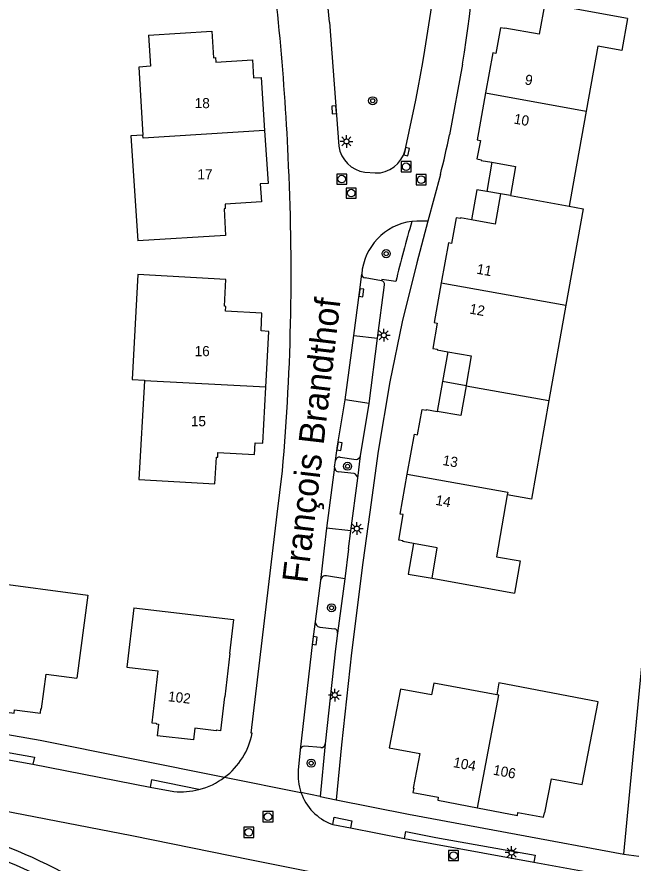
# Model space of a CAD drawing. Extents: x 132994 to 136000, y 393499 to 395512.
# Drawn here: x 133173.4 to 133234.2, y 394344.1 to 394427.6 of the extents above; entities that cross this region are included whole.
import ezdxf

# ---------------------------------------------------------------- set-up
doc = ezdxf.new("R2010")
doc.units = 0
for name, color, linetype in [('gg-afsc-hekwerk', 7, 'Continuous'), ('gg-anno-huisnummerreeks BGT', 7, 'Continuous'), ('gg-anno-openbare ruimte label', 7, 'Continuous'), ('gg-bbg-hoofdgebouw', 7, 'Continuous'), ('gg-bbg-luifel en loopbrug', 7, 'Continuous'), ('gg-bbg-tussenscheiding', 7, 'Continuous'), ('gg-knt-verharding', 7, 'Continuous'), ('gg-knt-verharding nz', 7, 'Continuous'), ('gg-kntw-bovenkant insteek waterloop', 7, 'Continuous'), ('gg-kntw-waterlijn', 7, 'Continuous'), ('gt-grn-weggrens', 7, 'Continuous'), ('gt-symb-boom', 7, 'Continuous'), ('gt-symb-kolk', 7, 'Continuous'), ('gt-symb-lichtmast', 7, 'Continuous'), ('gt-symb-rioolschacht', 7, 'Continuous')]:
    doc.layers.add(name, color=color, linetype=linetype)

# ---------------------------------------------------------------- blocks, each defined once
blk = doc.blocks.new('gt0-KOLK')
at = {"layer": 'gt-symb-kolk'}
blk.add_lwpolyline([(0, 0), (0.375, 0), (0.375, 0.4), (-0.375, 0.4), (-0.375, 0), (0, 0)], dxfattribs=at)
blk = doc.blocks.new('gt0-RS')
at = {"layer": 'gt-symb-rioolschacht'}
blk.add_lwpolyline([(-0.5, -0.5), (0.5, -0.5), (0.5, 0.5), (-0.5, 0.5)], close=True, dxfattribs=at)
blk.add_circle((0, 0), 0.375, dxfattribs=at)
blk = doc.blocks.new('gt0-LMAST')
at = {"layer": 'gt-symb-lichtmast'}
for p, q in [((-0.182, 0.173), (-0.447, 0.438)), ((-0.005, 0.246), (-0.005, 0.621)), ((0.172, 0.173), (0.437, 0.438)), ((-0.255, -0.004), (-0.63, -0.004)), ((-0.182, -0.181), (-0.447, -0.446)), ((-0.005, -0.254), (-0.005, -0.629)), ((0.437, -0.446), (0.172, -0.181)), ((0.245, -0.004), (0.62, -0.004))]:
    blk.add_line(p, q, dxfattribs=at)
blk.add_circle((-0.005, -0.004), 0.25, dxfattribs=at)
blk = doc.blocks.new('gt0-BOOM')
at = {"layer": 'gt-symb-boom'}
for radius in [0.4, 0.2]:
    blk.add_circle((0, 0), radius, dxfattribs=at)

msp = doc.modelspace()

# ---------------------------------------------------------------- linework, layer by layer
at = {"layer": 'gg-afsc-hekwerk'}
msp.add_lwpolyline([(133233.3, 394345.001), (133235.617, 394369.026), (133237.012, 394368.899), (133236.707, 394365.558)], dxfattribs=at)
at = {"layer": 'gg-bbg-hoofdgebouw'}
for p, q in [((133229.585, 394418.265), (133228.44, 394411.864)), ((133228.44, 394411.864), (133227.907, 394408.883)), ((133222.115, 394409.939), (133221.13, 394410.112)), ((133227.589, 394399.149), (133225.91, 394389.731)), ((133185.992, 394391.678), (133185.457, 394381.932)), ((133214.381, 394372.194), (133222.522, 394370.715))]:
    msp.add_line(p, q, dxfattribs=at)
for points in [[(133233.651, 394427.424), (133225.498, 394428.883), (133224.959, 394425.869), (133221.555, 394426.467), (133221.545, 394426.409), (133221.126, 394426.483), (133220.671, 394423.957), (133220.361, 394424.015), (133219.658, 394420.082)], [(133233.651, 394427.424), (133233.091, 394424.24), (133230.731, 394424.666), (133229.585, 394418.265)], [(133186.414, 394425.766), (133186.612, 394422.707), (133185.439, 394422.622), (133185.842, 394415.902)], [(133186.414, 394425.766), (133192.655, 394426.16), (133192.82, 394423.541), (133193.028, 394423.557), (133193.062, 394423.105), (133196.651, 394423.327), (133196.772, 394421.547), (133197.523, 394421.596), (133197.861, 394416.372)], [(133219.658, 394420.082), (133218.956, 394416.149), (133218.827, 394415.43), (133219.144, 394415.373), (133218.813, 394413.553), (133219.239, 394413.478), (133219.229, 394413.419), (133220.283, 394413.234)], [(133185.842, 394415.902), (133184.655, 394415.836), (133185.339, 394405.489)], [(133197.861, 394416.372), (133198.199, 394411.147), (133197.429, 394411.104), (133197.544, 394409.342), (133193.952, 394409.102), (133193.981, 394408.655), (133193.855, 394408.647), (133194.009, 394406.008), (133185.339, 394405.489)], [(133220.283, 394413.234), (133222.622, 394412.822), (133222.115, 394409.939)], [(133221.13, 394410.112), (133220.604, 394407.121), (133218.279, 394407.538)], [(133227.907, 394408.883), (133229.281, 394408.638), (133227.589, 394399.149)], [(133218.279, 394407.538), (133217.196, 394407.732), (133217.185, 394407.673), (133216.762, 394407.749), (133216.308, 394405.216), (133215.991, 394405.273), (133215.286, 394401.342)], [(133185.346, 394402.146), (133184.79, 394391.803), (133185.995, 394391.738), (133185.992, 394391.678)], [(133197.969, 394391.039), (133198.263, 394396.547), (133197.513, 394396.598), (133197.591, 394398.357), (133194.003, 394398.556), (133194.029, 394399.017), (133193.896, 394399.026), (133194.022, 394401.654), (133185.346, 394402.146)], [(133215.286, 394401.342), (133214.582, 394397.411), (133214.898, 394397.354), (133214.467, 394394.862), (133214.888, 394394.787), (133214.877, 394394.728), (133215.931, 394394.54)], [(133215.931, 394394.54), (133218.254, 394394.126), (133217.738, 394391.23), (133217.731, 394391.189)], [(133185.457, 394381.932), (133192.952, 394381.524), (133193.114, 394384.152), (133193.236, 394384.146), (133193.259, 394384.59), (133196.855, 394384.402), (133196.916, 394385.57), (133197.675, 394385.531), (133197.969, 394391.039)], [(133217.731, 394391.189), (133217.22, 394388.245), (133214.888, 394388.65)], [(133225.91, 394389.731), (133224.176, 394380.004), (133221.807, 394380.422)], [(133211.934, 394382.471), (133212.634, 394386.404), (133212.951, 394386.348), (133213.396, 394388.851), (133213.822, 394388.765), (133213.834, 394388.833), (133214.888, 394388.65)], [(133212.564, 394375.632), (133211.511, 394375.821), (133211.521, 394375.879), (133211.098, 394375.955), (133211.542, 394378.476), (133211.235, 394378.537), (133211.934, 394382.471)], [(133221.807, 394380.422), (133220.729, 394374.317), (133223.079, 394373.904), (133222.522, 394370.715)], [(133214.381, 394372.194), (133214.899, 394375.213), (133212.564, 394375.632)], [(133170.395, 394370.612), (133170.556, 394371.839), (133180.41, 394370.548), (133179.346, 394362.341)], [(133184.959, 394369.273), (133184.276, 394363.423), (133187.326, 394363.072), (133186.738, 394357.952), (133187.174, 394357.901), (133187.167, 394357.843), (133187.389, 394357.817), (133187.255, 394356.674)], [(133184.959, 394369.273), (133194.792, 394368.136), (133194.382, 394364.785), (133194.44, 394364.778), (133193.942, 394360.511), (133193.886, 394360.518), (133193.496, 394357.162), (133193.073, 394357.212), (133193.067, 394357.158), (133190.962, 394357.398), (133190.829, 394356.256), (133187.255, 394356.674)], [(133169.198, 394359.407), (133173.156, 394358.894), (133173.197, 394359.212), (133175.738, 394358.881), (133175.79, 394359.314), (133175.856, 394359.306), (133176.298, 394362.736), (133179.346, 394362.341)], [(133220.764, 394360.697), (133214.564, 394361.866), (133214.33, 394360.687), (133211.25, 394361.261)], [(133230.76, 394360.002), (133220.98, 394361.88), (133220.764, 394360.697)], [(133211.25, 394361.261), (133210.137, 394355.472), (133213.172, 394354.931), (133212.516, 394351.508), (133212.573, 394351.497), (133212.488, 394351.078), (133214.995, 394350.605), (133214.938, 394350.303), (133218.869, 394349.557)], [(133218.869, 394349.557), (133222.8, 394348.81), (133222.856, 394349.105), (133225.383, 394348.638), (133225.463, 394349.067), (133225.522, 394349.056), (133226.172, 394352.43), (133229.188, 394351.867), (133230.76, 394360.002)]]:
    msp.add_lwpolyline(points, dxfattribs=at)
at = {"layer": 'gg-bbg-luifel en loopbrug'}
for p, q in [((133220.283, 394413.234), (133219.776, 394410.35)), ((133221.13, 394410.112), (133219.776, 394410.35)), ((133215.931, 394394.54), (133215.411, 394391.603)), ((133215.411, 394391.603), (133214.888, 394388.65)), ((133217.731, 394391.189), (133215.411, 394391.603))]:
    msp.add_line(p, q, dxfattribs=at)
for points in [[(133219.776, 394410.35), (133218.803, 394410.521), (133218.279, 394407.538)], [(133212.564, 394375.632), (133212.023, 394372.617), (133214.381, 394372.194)]]:
    msp.add_lwpolyline(points, dxfattribs=at)
at = {"layer": 'gg-bbg-tussenscheiding'}
for p, q in [((133219.658, 394420.082), (133229.585, 394418.265)), ((133222.115, 394409.939), (133227.907, 394408.883)), ((133215.286, 394401.342), (133227.589, 394399.149)), ((133197.969, 394391.039), (133185.992, 394391.678)), ((133217.731, 394391.189), (133225.91, 394389.731))]:
    msp.add_line(p, q, dxfattribs=at)
for points in [[(133197.861, 394416.372), (133185.862, 394415.595), (133185.842, 394415.902)], [(133211.934, 394382.471), (133221.857, 394380.702), (133221.807, 394380.422)], [(133218.869, 394349.557), (133220.977, 394360.657), (133220.764, 394360.697)]]:
    msp.add_lwpolyline(points, dxfattribs=at)
at = {"layer": 'gg-knt-verharding'}
for p, q in [((133204.25, 394427.062), (133205.183, 394414.815)), ((133217.383, 394422.912), (133216.103, 394415.925)), ((133207.756, 394412.24), (133208.764, 394412.172)), ((133215.197, 394412.014), (133213.979, 394407.418)), ((133209.404, 394401.544), (133207.791, 394401.82)), ((133209.007, 394395.879), (133209.693, 394401.139)), ((133208.161, 394389.435), (133209.007, 394395.879)), ((133207.33, 394384.262), (133208.161, 394389.435)), ((133205.304, 394384.151), (133206.882, 394383.921)), ((133207.044, 394382.068), (133207.33, 394384.262)), ((133204.767, 394383.17), (133204.851, 394383.815)), ((133199.11, 394378.534), (133199.622, 394382.781)), ((133206.696, 394382.522), (133205.11, 394382.706)), ((133206.36, 394376.886), (133207.044, 394382.068)), ((133206.137, 394375.106), (133206.36, 394376.886)), ((133206.137, 394375.106), (133205.773, 394372.141)), ((133205.773, 394372.141), (133203.968, 394372.441)), ((133203.373, 394371.985), (133202.849, 394367.936)), ((133205.773, 394372.141), (133205.06, 394366.794)), ((133203.321, 394367.383), (133204.743, 394367.222)), ((133203.399, 394355.504), (133201.79, 394355.638)), ((133203.849, 394355.865), (133203.35, 394350.667)), ((133201.365, 394355.265), (133201.176, 394353.272)), ((133175.005, 394353.869), (133186.571, 394351.61)), ((133186.571, 394351.61), (133188.91, 394351.169)), ((133203.35, 394350.667), (133201.448, 394351.066)), ((133204.482, 394347.943), (133204.58, 394347.923)), ((133204.58, 394347.923), (133206.334, 394347.578)), ((133206.334, 394347.578), (133211.665, 394346.529)), ((133211.665, 394346.529), (133224.432, 394344.2)), ((133224.432, 394344.2), (133233.09, 394342.627))]:
    msp.add_line(p, q, dxfattribs=at)
for points in [[(133213.979, 394407.418), (133212.866, 394403.326), (133211.419, 394397.499), (133210.219, 394391.585), (133209.072, 394384.726), (133208.226, 394378.713), (133207.566, 394373.77)], [(133213.979, 394407.418), (133212.867, 394407.435), (133212.385, 394407.397)], [(133210.798, 394401.453), (133209.425, 394401.677), (133209.404, 394401.544)], [(133196.635, 394356.921), (133196.525, 394356.932), (133199.11, 394378.534)], [(133207.566, 394373.77), (133206.447, 394364.843), (133205.46, 394355.776), (133204.923, 394350.343)], [(133205.06, 394366.794), (133204.858, 394365.24), (133203.849, 394355.865)], [(133142.186, 394360.914), (133156.896, 394359.205), (133162.53, 394358.53), (133175.716, 394356.23), (133193.91, 394352.569)], [(133162.272, 394356.112), (133162.362, 394356.834), (133175.141, 394354.568), (133175.005, 394353.869)], [(133162.272, 394356.112), (133162.702, 394356.059), (133175.005, 394353.869)], [(133191.374, 394351.355), (133186.707, 394352.306), (133186.571, 394351.61)], [(133164.147, 394350.681), (133172.02, 394349.296), (133184.77, 394346.838), (133196.55, 394344.438), (133210.248, 394341.686), (133212.206, 394341.28), (133214.181, 394340.932), (133230.911, 394337.881)], [(133204.923, 394350.343), (133212.048, 394348.932), (133233.3, 394345.001)], [(133204.58, 394347.923), (133204.718, 394348.626), (133206.472, 394348.282), (133206.334, 394347.578)], [(133211.665, 394346.529), (133211.805, 394347.238), (133214.752, 394346.646), (133224.559, 394344.897), (133224.432, 394344.2)]]:
    msp.add_lwpolyline(points, dxfattribs=at)
for centre, radius, start, end in [((133058.855, 394448.135), 160.522, 350.95967, 4.51893), ((133026.199, 394411.179), 178.758, 5.09743, 12.18313), ((132965.945, 394403.511), 234.464, 2.51234, 8.6084), ((133053.645, 394450.866), 162.216, 347.01705, 354.12945), ((133131.053, 394433.567), 86.861, 345.63306, 348.28143), ((133208.174, 394415.23), 3.019, 187.90764, 262.04785), ((133208.845, 394415.125), 2.954, 268.4371, 346.22929), ((132975.959, 394402.344), 224.517, 355.00131, 2.92202), ((133213.114, 394401.749), 5.694, 97.35534, 175.51167), ((133334.03, 394371.735), 126.764, 163.66069, 166.44168), ((133207.811, 394402.194), 0.374, 179.82604, 266.87388), ((133209.301, 394401.165), 0.392, 356.16928, 74.85253), ((133205.25, 394383.751), 0.404, 82.29866, 170.83161), ((133206.83, 394384.454), 0.535, 275.54105, 339.01288), ((133205.191, 394383.125), 0.426, 173.90344, 259.04197), ((133206.535, 394382.038), 0.51, 3.34054, 71.60122), ((133203.891, 394371.926), 0.521, 81.45738, 173.47477), ((133203.367, 394367.9), 0.519, 176.01489, 264.94836), ((133204.653, 394366.824), 0.408, 355.81729, 77.23402), ((133189.609, 394358.291), 7.158, 306.92902, 348.96559), ((133201.788, 394355.211), 0.427, 89.77763, 172.7658), ((133203.435, 394355.92), 0.418, 265.09631, 352.37841), ((133206.363, 394352.792), 5.209, 174.70964, 199.34855), ((133189.615, 394358.286), 7.15, 284.2422, 306.9193), ((133189.611, 394358.302), 7.167, 264.38999, 284.24381), ((133206.346, 394352.789), 5.193, 199.38449, 248.9592)]:
    msp.add_arc(centre, radius, start, end, dxfattribs=at)
at = {"layer": 'gg-knt-verharding nz'}
for p, q in [((133205.812, 394389.79), (133206.646, 394396.137)), ((133206.646, 394396.137), (133209.007, 394395.879)), ((133208.161, 394389.435), (133205.812, 394389.79)), ((133204.767, 394383.17), (133203.977, 394377.152)), ((133203.977, 394377.152), (133203.722, 394375.184)), ((133206.36, 394376.886), (133203.977, 394377.152)), ((133203.722, 394375.184), (133203.373, 394371.985))]:
    msp.add_line(p, q, dxfattribs=at)
for points in [[(133206.646, 394396.137), (133207.213, 394400.379), (133207.437, 394402.195)], [(133204.851, 394383.815), (133205.048, 394385.245), (133205.812, 394389.79)], [(133202.849, 394367.936), (133202.587, 394365.939), (133201.365, 394355.265)]]:
    msp.add_lwpolyline(points, dxfattribs=at)
at = {"layer": 'gg-kntw-bovenkant insteek waterloop'}
msp.add_arc((133149.266, 394287.916), 62.273, 58.30145, 70.03749, dxfattribs=at)
at = {"layer": 'gg-kntw-waterlijn'}
for centre, radius, start, end in [((133149.145, 394286.496), 62.28, 58.29786, 70.03298), ((133158.241, 394310.209), 34.598, 60.07992, 81.44245)]:
    msp.add_arc(centre, radius, start, end, dxfattribs=at)
at = {"layer": 'gt-grn-weggrens'}
for p, q in [((133193.91, 394352.569), (133201.448, 394351.066)), ((133203.35, 394350.667), (133204.923, 394350.343)), ((133233.3, 394345.001), (133234.777, 394344.782))]:
    msp.add_line(p, q, dxfattribs=at)

# ---------------------------------------------------------------- block references
at = {"layer": 'gt-symb-boom'}
for p in [(133208.523, 394419.296), (133209.855, 394404.215), (133206.042, 394383.247), (133204.465, 394369.288), (133202.453, 394353.96)]:
    msp.add_blockref('gt0-BOOM', p, dxfattribs=at)
at = {"layer": 'gt-symb-kolk'}
for p, rotation in [((133204.908, 394418.426), 94.35352673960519), ((133211.689, 394414.327), -103.32184487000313), ((133207.213, 394400.379), -97.45332665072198), ((133205.048, 394385.245), -98.26021086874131), ((133202.604, 394366.067), -96.5424794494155)]:
    msp.add_blockref('gt0-KOLK', p, dxfattribs=dict(at, rotation=rotation))
at = {"layer": 'gt-symb-lichtmast'}
for p in [(133205.939, 394415.285), (133209.617, 394396.172), (133206.952, 394377.103), (133204.794, 394360.681), (133222.237, 394345.142)]:
    msp.add_blockref('gt0-LMAST', p, dxfattribs=at)
at = {"layer": 'gt-symb-rioolschacht'}
for p in [(133211.823, 394412.791), (133205.47, 394411.57), (133213.306, 394411.511), (133206.4, 394410.188), (133198.189, 394348.679), (133196.295, 394347.142), (133216.501, 394344.852)]:
    msp.add_blockref('gt0-RS', p, dxfattribs=at)

# ---------------------------------------------------------------- texts
at = {"layer": 'gg-anno-huisnummerreeks BGT'}
for s, rotation, p in [('9', 349.9, (133223.477, 394420.921)), ('10', 349.9, (133222.392, 394417.056)), ('11', 349.8, (133218.723, 394402.248)), ('12', 349.8, (133218.019, 394398.317)), ('13', 349.9, (133215.369, 394383.381)), ('14', 349.9, (133214.67, 394379.447)), ('102', 353.3, (133188.292, 394360.077)), ('104', 349.2, (133216.412, 394353.587)), ('106', 349.2, (133220.343, 394352.84))]:
    msp.add_text(s, height=1, rotation=rotation, dxfattribs=at).set_placement(p)
for s, p in [('18', (133190.964, 394418.565)), ('17', (133191.233, 394411.546)), ('16', (133190.955, 394394.103)), ('15', (133190.586, 394387.194))]:
    msp.add_text(s, height=1, dxfattribs=at).set_placement(p)
at = {"layer": 'gg-anno-openbare ruimte label'}
msp.add_text('François Brandthof', height=2.5, rotation=83.3, dxfattribs=at).set_placement((133202.07, 394371.638))

doc.saveas('drawing.dxf')
